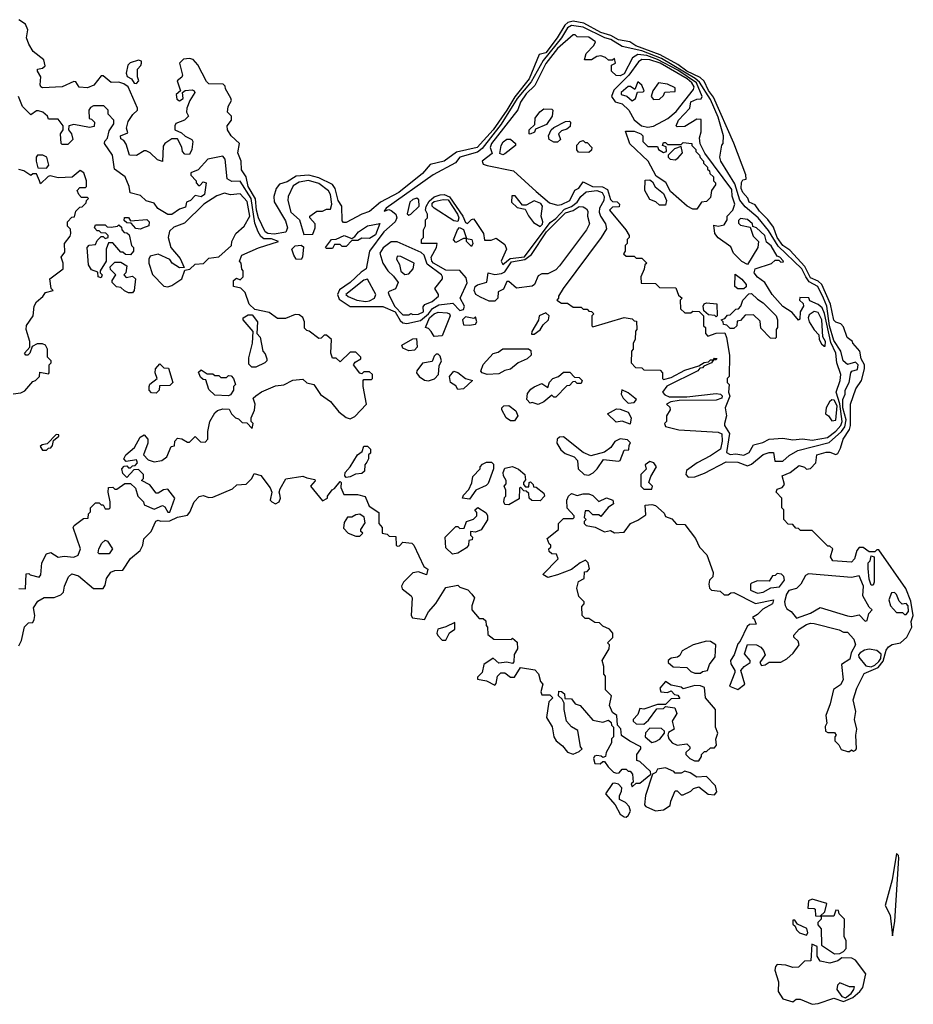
# Model space of a CAD drawing. Extents: x 2889633 to 3052318, y 540750 to 918690.
# Tile 484 of 656: x 2997919 to 3002481, y 775520 to 780548. Entities that reach past the tile are written whole.
import ezdxf

# ---------------------------------------------------------------- set-up
doc = ezdxf.new("R2010")
doc.units = 0

msp = doc.modelspace()

# ---------------------------------------------------------------- linework, layer by layer
at = {"layer": '0CON02XD'}
for points in [[(3001620, 777155), (3001600, 777225), (3001617.5, 777245), (3001647.5, 777265), (3001647.5, 777275), (3001619.3, 777309.3), (3001635, 777357.5), (3001680, 777355), (3001703, 777343), (3001716, 777326), (3001723.8, 777305), (3001697.5, 777265), (3001705, 777250), (3001725, 777253.3), (3001745, 777267.5), (3001805, 777266.7), (3001835, 777283.8), (3001867.1, 777312.9), (3001897.5, 777355), (3001892.5, 777375), (3001870, 777395), (3001870, 777405), (3001897.5, 777435), (3001935, 777460), (3001955, 777466), (3001975, 777463.8), (3002101.7, 777431.7), (3002125, 777420), (3002145, 777420), (3002176.2, 777385), (3002186.2, 777355), (3002163.8, 777315), (3002157.3, 777282.7), (3002113.8, 777255), (3002123, 777177), (3002109.3, 777150.7), (3002073, 777127), (3002056.7, 777055), (3002033.3, 776995), (3002040, 776955), (3002030.7, 776939.3), (3002032.5, 776915), (3002045, 776907.5), (3002078.3, 776908.3), (3002087.5, 776895), (3002080, 776885), (3002080, 776865), (3002100, 776845), (3002111.7, 776821.7), (3002145, 776810), (3002155, 776810), (3002165, 776820), (3002175, 776812.5), (3002185, 776817.5), (3002190, 776825), (3002187.5, 776895), (3002193.1, 776925), (3002180.8, 776975), (3002186.9, 777015), (3002174, 777075), (3002191.9, 777135), (3002230.5, 777209.5), (3002300.9, 777239.1), (3002327.4, 777272.6), (3002342.2, 777327.8), (3002354.3, 777345.7), (3002372.7, 777357.3), (3002416, 777365), (3002447.1, 777395), (3002472.5, 777445), (3002470, 777475), (3002480.6, 777505), (3002467.9, 777577.9), (3002442.3, 777642.3), (3002305, 777840), (3002295, 777840), (3002285, 777830), (3002255, 777830), (3002225, 777852.5), (3002205, 777852.5), (3002192.7, 777837.3), (3002180, 777795), (3002165, 777777.5), (3002070, 777785), (3002057.5, 777805), (3002070, 777845), (3002055, 777860), (3002045, 777860), (3001965, 777940), (3001905, 777940), (3001895, 777950), (3001881.7, 777951.7), (3001865, 777970), (3001841.7, 777971.7), (3001820, 777995), (3001820, 778045), (3001810, 778055), (3001810, 778105), (3001780, 778135), (3001785, 778150), (3001810.7, 778159.3), (3001823.3, 778175), (3001812, 778218), (3001852.5, 778235), (3001898.3, 778271.7), (3001925, 778262.5), (3001935, 778252.5), (3001955, 778256.7), (3001982.5, 778285), (3001987.5, 778325), (3002035, 778340), (3002055, 778340), (3002085, 778327.5), (3002095, 778332.5), (3002109.5, 778360.5), (3002122, 778405), (3002154.2, 778455), (3002160, 778475), (3002160, 778585), (3002187.3, 778662.7), (3002215.6, 778705), (3002230.8, 778765), (3002231.2, 778785), (3002213.8, 778815), (3002207.5, 778855), (3002172.5, 778895), (3002170, 778905), (3002142.5, 778925), (3002125, 778980), (3002110, 778995), (3002085, 779002.5), (3002075, 779012.5), (3002058.6, 779095), (3002012.9, 779195), (3001995, 779211.9), (3001955, 779229.2), (3001927.6, 779287.6), (3001850.9, 779370.9), (3001814.3, 779395), (3001786, 779435), (3001767.5, 779487.5), (3001737.5, 779527.5), (3001695, 779570), (3001673, 779603), (3001643.3, 779615), (3001636.1, 779636.1), (3001611.2, 779665), (3001602, 779685), (3001603.9, 779716.1), (3001610, 779730), (3001626.7, 779733.3), (3001626.2, 779755), (3001563.6, 779916.4), (3001461.3, 780151.3), (3001435, 780186.2), (3001413.1, 780233.1), (3001392.6, 780252.6), (3001325, 780284), (3001278.7, 780318.7), (3001188.7, 780368.7), (3001063.8, 780413.8), (3001034.1, 780434.1), (3000975, 780444.4), (3000937.3, 780467.3), (3000885, 780482.5), (3000799.4, 780529.4), (3000745, 780540.8), (3000717.3, 780532.7), (3000701.2, 780518.8), (3000662.9, 780455), (3000605, 780378), (3000570, 780370), (3000520, 780245), (3000445.9, 780154.1), (3000406.2, 780085), (3000335, 779984.4), (3000253.8, 779895), (3000148.3, 779871.7), (3000085, 779824.3), (3000015, 779807.5), (2999975, 779762), (2999855, 779665.8), (2999760, 779615), (2999705, 779568), (2999665.8, 779554.2), (2999585, 779512), (2999572.3, 779512.3), (2999565, 779520), (2999563.8, 779595), (2999544, 779625), (2999530, 779685), (2999515.8, 779705.8), (2999445, 779740.8), (2999395, 779754.3), (2999330.7, 779749.3), (2999285, 779720), (2999245, 779707.5), (2999227.5, 779685), (2999216.7, 779645), (2999217, 779617), (2999275, 779520), (2999286.7, 779485), (2999277.3, 779462.7), (2999217, 779453), (2999185, 779456.2), (2999171.2, 779465), (2999137.1, 779535), (2999126.9, 779575), (2999122.5, 779632.5), (2999085.7, 779695), (2999074.3, 779744.3), (2999050.7, 779780.7), (2999050, 779825), (2999033, 779867), (2999040, 779915), (2998997.5, 779955), (2998980, 779985), (2998977.5, 780005), (2999000, 780035), (2999000, 780055), (2998980, 780075), (2998982.5, 780105), (2999000, 780135), (2998997, 780147), (2998970, 780195), (2998968.3, 780208.3), (2998958.3, 780218.3), (2998885, 780220), (2998871.7, 780231.7), (2998827.5, 780317.5), (2998803.6, 780343.6), (2998785, 780350), (2998755, 780346.2), (2998733.9, 780326.1), (2998750, 780265), (2998746.4, 780253.6), (2998722.5, 780235), (2998740, 780185), (2998717.5, 780165), (2998721.7, 780141.7), (2998735, 780132.5), (2998752.5, 780145), (2998750, 780175), (2998763.6, 780186.4), (2998799.3, 780189.3), (2998810, 780185), (2998812.5, 780175), (2998786.7, 780135), (2998772.5, 780095), (2998770, 780075), (2998780, 780055), (2998760, 780035), (2998715, 780017.5), (2998710, 780005), (2998710, 779985), (2998745, 779970), (2998763, 779953), (2998797.5, 779935), (2998802.5, 779925), (2998797.5, 779885), (2998785, 779860), (2998761.7, 779861.7), (2998750, 779875), (2998747, 779897), (2998725, 779940), (2998695, 779940), (2998660, 779915), (2998651.7, 779901.7), (2998647, 779823), (2998621.7, 779831.7), (2998585, 779867.5), (2998565, 779877.5), (2998555, 779877.5), (2998515, 779853.3), (2998480, 779855), (2998461.7, 779911.7), (2998450, 779930), (2998435, 779940), (2998433.3, 779955), (2998470, 779970), (2998463.6, 779993.6), (2998472.7, 780027.3), (2998496.1, 780063.9), (2998520, 780085), (2998520, 780095), (2998472.5, 780205), (2998450.7, 780220.7), (2998425, 780228.8), (2998385, 780226.7), (2998345, 780260), (2998335, 780260), (2998296.4, 780213.6), (2998265, 780200), (2998223, 780203), (2998205, 780230), (2998195, 780232.5), (2998136.1, 780203.9), (2998035, 780200), (2998027.5, 780205), (2998023.3, 780215), (2998027.5, 780255), (2998010, 780285), (2998010, 780295), (2998035, 780300), (2998048.3, 780311.7), (2998041.7, 780341.7), (2997987.5, 780385), (2997965, 780422.5), (2997954, 780455), (2997960, 780495), (2997948.8, 780525), (2997915, 780547.5)], [(3001331.7, 778211.7), (3001365, 778213.3), (3001415, 778232), (3001525, 778289.2), (3001585, 778287.5), (3001635, 778270), (3001655, 778277.5), (3001715, 778326.7), (3001745, 778337.5), (3001767, 778337), (3001773, 778293), (3001815, 778293.3), (3001847.7, 778322.3), (3001891.4, 778348.6), (3002051.9, 778388.1), (3002114.6, 778445.4), (3002131.4, 778468.6), (3002137.5, 778505), (3002121.2, 778565), (3002121.3, 778608.7), (3002132, 778635), (3002132, 778655), (3002154, 778695), (3002162.5, 778745), (3002167.5, 778752.5), (3002195, 778761.2), (3002199.2, 778785), (3002185, 778798), (3002145, 778786.7), (3002123.3, 778805), (3002110, 778855), (3002075, 778910), (3002052.3, 778985), (3002038.9, 779085), (3002022.9, 779125), (3001992.9, 779185), (3001949.8, 779209.8), (3001932.2, 779235), (3001911.4, 779275), (3001790.8, 779390.8), (3001740.7, 779470.7), (3001688, 779535), (3001622, 779592), (3001595, 779626.2), (3001569.1, 779709.1), (3001497.5, 779825), (3001492.5, 779845), (3001503, 779907), (3001510, 779915), (3001512.5, 779955), (3001485, 780050), (3001445, 780140), (3001388.9, 780228.9), (3001367.8, 780247.8), (3001195, 780349.6), (3001095, 780388.5), (3000995, 780410.8), (3000936, 780446), (3000905.8, 780454.2), (3000795, 780510), (3000735, 780518.2), (3000715, 780505.6), (3000684.4, 780455), (3000591.3, 780338.7), (3000529.7, 780230.3), (3000458.9, 780145), (3000376.4, 780013.6), (3000279.5, 779890.5), (3000255, 779871.9), (3000165, 779845.8), (3000143.6, 779816.4), (3000030, 779755), (2999790, 779585), (2999780, 779570), (2999802.5, 779577.5), (2999815, 779574), (2999838.8, 779555), (2999844.2, 779535), (2999836.2, 779515), (2999777.5, 779465), (2999704, 779365), (2999686.7, 779275), (2999661.4, 779258.6), (2999606.2, 779205), (2999551.7, 779168.3), (2999541.2, 779145), (2999550.3, 779120.3), (2999605, 779082.5), (2999772.5, 779082.5), (2999835, 779055.6), (2999861.3, 779011.3), (2999875, 779000), (2999895, 778995.6), (2999965, 779010.8), (3000005.6, 779045), (3000026.6, 779073.4), (3000058.8, 779091.2), (3000129.3, 779099.3), (3000165, 779062.5), (3000185, 779067.5), (3000190, 779085), (3000167.5, 779125), (3000203.6, 779203.6), (3000198.8, 779228.8), (3000166.2, 779266.2), (3000095, 779268), (3000030.8, 779305), (3000022.5, 779315), (3000020, 779335), (3000046.2, 779385), (3000050, 779405), (2999970, 779405), (2999970, 779425), (2999980, 779435), (2999980, 779475), (2999990, 779495), (2999990, 779525), (3000000, 779535), (3000000, 779555), (2999990, 779575), (2999994, 779594), (3000009.1, 779620.9), (3000035, 779642.5), (3000065, 779653.8), (3000085, 779654.2), (3000113.1, 779643.1), (3000180.8, 779545), (3000195, 779511.2), (3000205, 779507.5), (3000225, 779527.5), (3000235, 779530), (3000243, 779523), (3000286.7, 779455), (3000291.7, 779421.7), (3000325, 779422.5), (3000351.7, 779431.7), (3000395, 779400), (3000403.8, 779375), (3000377.5, 779315), (3000385, 779297.5), (3000422.2, 779327.8), (3000495, 779336.7), (3000627.3, 779512.7), (3000655, 779531.9), (3000700.3, 779579.7), (3000735, 779592.9), (3000764, 779615), (3000783.8, 779645), (3000811.1, 779668.9), (3000865, 779675.5), (3000892.5, 779665), (3000901.8, 779645), (3000900.9, 779625), (3000879.4, 779585), (3000877.5, 779565), (3000883.8, 779545), (3000910, 779505), (3000915, 779480), (3000887.5, 779435), (3000692.5, 779175), (3000670, 779135), (3000670, 779125), (3000660, 779115), (3000685, 779100), (3000715, 779100), (3000745, 779080), (3000785, 779080), (3000795, 779070), (3000815, 779070), (3000825, 779060), (3000838.3, 779058.3), (3000850, 779045), (3000840, 779035), (3000840, 778985), (3000845, 778980), (3001005, 779027.5), (3001045, 779020), (3001055, 779010), (3001068.3, 779008.3), (3001070, 778965), (3001063, 778957), (3001060, 778915), (3001050, 778895), (3001050, 778865), (3001042.5, 778855), (3001040, 778795), (3001061.7, 778771.7), (3001095, 778770), (3001105, 778760), (3001188.3, 778758.3), (3001200, 778745), (3001200, 778715), (3001205, 778710), (3001245, 778720), (3001315, 778757.5), (3001385, 778780), (3001413, 778797), (3001435, 778800), (3001445, 778810), (3001460, 778810), (3001465, 778820), (3001478.3, 778818.3), (3001475, 778810), (3001460, 778810), (3001450, 778795), (3001411.7, 778778.3), (3001405, 778770), (3001391.7, 778768.3), (3001380, 778755), (3001223, 778677), (3001200, 778645), (3001211.7, 778631.7), (3001235, 778622.5), (3001325, 778622.5), (3001475, 778638), (3001495.8, 778635.8), (3001505, 778627.5), (3001503.3, 778615), (3001475, 778604.2), (3001285, 778602.5), (3001243, 778597), (3001220, 778585), (3001238.3, 778568.3), (3001240, 778555), (3001220, 778525), (3001220, 778495), (3001210, 778485), (3001215, 778470), (3001284.1, 778454.1), (3001485, 778440.8), (3001502.5, 778432.5), (3001505.5, 778395), (3001497.1, 778355), (3001445, 778320.8), (3001377.5, 778285), (3001322.5, 778245), (3001320, 778225), (3001331.7, 778211.7)], [(3001615, 778323.8), (3001643, 778337), (3001665, 778377.5), (3001711.7, 778388.3), (3001745, 778406.2), (3001815, 778411.2), (3001865, 778402.5), (3001915, 778407.5), (3001965, 778401.2), (3002042.5, 778415), (3002085, 778446), (3002110, 778475), (3002117.8, 778495), (3002105.3, 778585.3), (3002086.2, 778645), (3002106.7, 778705), (3002110, 778735), (3002090.8, 778795), (3002085.4, 778845.4), (3002059.5, 778899.5), (3002026.9, 779046.9), (3002015.5, 779075.5), (3001995, 779094), (3001951.7, 779111.7), (3001947, 779127), (3001901.7, 779128.3), (3001900, 779115), (3001918.3, 779098.3), (3001920, 779085), (3001902.5, 779055), (3001901.7, 779018.3), (3001895, 779012.5), (3001861.7, 779051.7), (3001815, 779083.3), (3001760, 779145), (3001722.5, 779205), (3001685, 779232.5), (3001667.5, 779255), (3001673.9, 779276.1), (3001757, 779303), (3001775, 779320), (3001795, 779320), (3001805, 779310), (3001818.3, 779311.7), (3001817, 779317), (3001800, 779335), (3001785, 779340), (3001755, 779392.5), (3001731.7, 779411.7), (3001722.5, 779445), (3001680, 779485), (3001661.7, 779491.7), (3001660, 779505), (3001635, 779527.5), (3001598.3, 779531.7), (3001588.3, 779521.7), (3001588.3, 779508.3), (3001598.3, 779498.3), (3001648.3, 779488.3), (3001663, 779443), (3001690, 779415), (3001687.5, 779385), (3001635, 779297.5), (3001605, 779313.3), (3001563.3, 779355), (3001548.3, 779388.3), (3001485, 779433.3), (3001466.7, 779455), (3001461.7, 779498.3), (3001485, 779492.5), (3001515, 779500), (3001530, 779525), (3001530, 779545), (3001560, 779575), (3001570, 779605), (3001556, 779646), (3001555, 779680), (3001416.4, 779866.4), (3001393, 779913), (3001390, 779945), (3001397.5, 779975), (3001398.3, 780038.3), (3001375, 780040), (3001315, 780002.5), (3001275, 780000), (3001270, 780005), (3001282.5, 780035), (3001340, 780095), (3001345, 780127.5), (3001375, 780142.5), (3001397, 780143), (3001402.5, 780155), (3001373.5, 780225), (3001279.2, 780289.2), (3001175, 780344.7), (3001120, 780365), (3001075, 780370), (3001047.7, 780352.3), (3001005, 780271.2), (3000985, 780260), (3000963, 780263), (3000940, 780285), (3000940, 780315), (3000960, 780325), (3000955, 780350), (3000945, 780340), (3000925, 780340), (3000910, 780355), (3000885, 780362.5), (3000865, 780360), (3000837, 780343), (3000801.7, 780341.7), (3000810, 780375), (3000850, 780415), (3000857.5, 780435), (3000825, 780457.5), (3000765, 780460), (3000755, 780470), (3000745, 780470), (3000665, 780400), (3000605, 780323.8), (3000547.7, 780212.3), (3000505, 780168.8), (3000475, 780126.7), (3000462.5, 780087.5), (3000326.7, 779915), (3000320, 779895), (3000330, 779865), (3000280, 779825), (3000285, 779810), (3000305, 779802.5), (3000440, 779775), (3000555, 779670), (3000623, 779613), (3000665, 779600), (3000685, 779603.3), (3000726.7, 779625), (3000753.3, 779676.7), (3000773, 779687), (3000795, 779720), (3000843.6, 779696.4), (3000894.3, 779694.3), (3000920, 779680), (3000935, 779630), (3000945, 779620), (3000968.3, 779618.3), (3000980, 779605), (3000978.3, 779591.7), (3000945, 779590), (3000930, 779575), (3001012.5, 779475), (3001030, 779445), (3001030, 779435), (3001020, 779425), (3001020, 779405), (3001010, 779395), (3001010, 779365), (3001001.7, 779351.7), (3001015, 779340), (3001055, 779340), (3001065, 779330), (3001095, 779330), (3001120, 779305), (3001110, 779295), (3001107, 779273), (3001090, 779235), (3001091.7, 779201.7), (3001165, 779200), (3001185, 779180), (3001268.3, 779178.3), (3001281.7, 779141.7), (3001300, 779125), (3001290, 779115), (3001291.7, 779071.7), (3001315, 779050), (3001345, 779050), (3001355, 779060), (3001388.3, 779058.3), (3001410, 779035), (3001410, 778985), (3001420, 778975), (3001420, 778945), (3001431.7, 778931.7), (3001475, 778947.5), (3001518.3, 778948.3), (3001527.5, 778925), (3001542.5, 778835), (3001540, 778725), (3001530, 778715), (3001530, 778695), (3001540, 778685), (3001537.5, 778645), (3001543.3, 778625), (3001520, 778565), (3001527.5, 778525), (3001517.5, 778485), (3001517.5, 778475), (3001542.5, 778435), (3001527, 778337), (3001545, 778327.5), (3001575, 778330), (3001615, 778323.8)], [(2998515, 780222.5), (2998527.5, 780235), (2998520, 780255), (2998520, 780295), (2998537, 780313), (2998540, 780325), (2998540, 780335), (2998525, 780340), (2998483, 780327), (2998470, 780315), (2998462.5, 780275), (2998467, 780257), (2998490, 780245), (2998503.3, 780223.3), (2998515, 780222.5)], [(3001125, 779999.2), (3001155, 780003.1), (3001226.9, 780043.1), (3001270.8, 780079.2), (3001358.7, 780191.3), (3001361.4, 780205), (3001350.6, 780225), (3001326.7, 780245), (3001189.2, 780325), (3001135, 780342.5), (3001095.6, 780344.4), (3001077.3, 780332.7), (3001028.5, 780265), (3000952.1, 780187.9), (3000940.5, 780155), (3000958.2, 780128.2), (3000995, 780117.1), (3001028.8, 780085), (3001055, 780036.2), (3001093.8, 780005), (3001125, 779999.2)], [(3001045, 780134), (3001062.5, 780145), (3001072.5, 780177.5), (3001101.7, 780178.3), (3001106.4, 780183.6), (3001095, 780213.3), (3001075, 780230), (3001058.3, 780191.7), (3001037, 780207), (3001025, 780206.7), (3000990, 780175), (3000990, 780165), (3001017.5, 780157.5), (3001045, 780134)], [(3001155, 780140), (3001185, 780142.5), (3001205, 780160), (3001213, 780177), (3001265, 780180), (3001265, 780200), (3001225, 780217.5), (3001180, 780225), (3001151.2, 780185), (3001142.5, 780155), (3001155, 780140)], [(2997915, 777642.5), (2997948.3, 777641.7), (2997951.7, 777718.3), (2997965, 777720), (2997973, 777713), (2998018.3, 777701.7), (2998027.5, 777712.5), (2998032.5, 777775), (2998055, 777820), (2998077, 777827), (2998115, 777802.5), (2998145, 777807.5), (2998195, 777802.5), (2998216.4, 777813.6), (2998230, 777845), (2998192.5, 777955), (2998197.5, 777965), (2998245, 778000), (2998268.3, 778001.7), (2998270, 778025), (2998280, 778035), (2998280, 778055), (2998305, 778080), (2998325, 778080), (2998335, 778070), (2998345, 778070), (2998355, 778050), (2998375, 778050), (2998380, 778055), (2998380, 778085), (2998370, 778135), (2998371.7, 778158.3), (2998395, 778160), (2998405, 778150), (2998415, 778150), (2998455, 778180), (2998485, 778180), (2998510, 778155), (2998522.5, 778115), (2998550, 778085), (2998555, 778070), (2998605, 778047.5), (2998647, 778067), (2998660, 778060), (2998675, 778032.5), (2998685, 778032.5), (2998710, 778105), (2998675, 778150), (2998653, 778147), (2998625, 778130), (2998615, 778130), (2998583, 778173), (2998540, 778195), (2998550, 778205), (2998550, 778225), (2998525, 778250), (2998501.7, 778248.3), (2998465, 778210), (2998445, 778230), (2998440, 778255), (2998451.7, 778268.3), (2998465, 778270), (2998475, 778260), (2998485, 778260), (2998495, 778270), (2998508.3, 778271.7), (2998520, 778285), (2998515, 778300), (2998461.7, 778291.7), (2998450, 778305), (2998460, 778325), (2998505, 778362.5), (2998533.6, 778416.4), (2998555, 778427.5), (2998572.5, 778405), (2998573.3, 778385), (2998550, 778325), (2998575, 778300), (2998605, 778290), (2998645, 778297.5), (2998670, 778315), (2998691.7, 778368.3), (2998708.3, 778371.7), (2998710, 778395), (2998725, 778410), (2998747, 778407), (2998775, 778390), (2998785, 778390), (2998815, 778420), (2998841.7, 778391.7), (2998865, 778390), (2998880, 778405), (2998880, 778445), (2998890, 778495), (2998915, 778540), (2998928.3, 778551.7), (2998955, 778560), (2998988.3, 778558.3), (2999000, 778535), (2999020, 778515), (2999035, 778510), (2999055, 778490), (2999078.3, 778488.3), (2999105, 778460), (2999110, 778485), (2999100, 778495), (2999100, 778515), (2999117, 778553), (2999120, 778585), (2999110, 778615), (2999125, 778627.5), (2999153.3, 778646.7), (2999225, 778677.5), (2999267, 778683), (2999313.6, 778706.4), (2999365, 778712.5), (2999383.9, 778693.9), (2999420, 778685), (2999453.6, 778633.6), (2999505, 778597.5), (2999547.5, 778545), (2999585, 778516.7), (2999605, 778510), (2999629.3, 778520.7), (2999690, 778585), (2999672.5, 778675), (2999672.5, 778705), (2999675, 778710), (2999715, 778710), (2999720, 778715), (2999720, 778735), (2999705, 778750), (2999675, 778750), (2999665, 778740), (2999655, 778742.5), (2999622.5, 778785), (2999630.7, 778799.3), (2999660, 778815), (2999660, 778825), (2999635, 778850), (2999605, 778850), (2999555, 778800), (2999535, 778820), (2999515, 778820), (2999507.5, 778845), (2999510, 778915), (2999485, 778937.5), (2999473, 778937), (2999458.3, 778921.7), (2999445, 778920), (2999397, 778957), (2999385, 778960), (2999373, 778973), (2999372.5, 779005), (2999365, 779027.5), (2999345, 779040), (2999325, 779042.5), (2999275, 779022.5), (2999235, 779022.5), (2999191.7, 779051.7), (2999118.3, 779068.3), (2999090, 779095), (2999070, 779155), (2999047, 779177), (2999010, 779185), (2999010, 779215), (2999025, 779227.5), (2999045, 779220), (2999060, 779235), (2999060, 779265), (2999053, 779273), (2999050, 779305), (2999040, 779315), (2999052.5, 779345), (2999137.7, 779382.3), (2999240, 779415), (2999205, 779428.6), (2999165, 779428), (2999149.7, 779439.7), (2999136, 779465), (2999118.3, 779508.3), (2999100.5, 779635), (2999045, 779723.8), (2999001.7, 779721.7), (2998977.5, 779735), (2998967.5, 779835), (2998955, 779850), (2998880, 779835), (2998829.3, 779780.7), (2998792.5, 779765), (2998793, 779753), (2998820, 779725), (2998820, 779715), (2998831.7, 779701.7), (2998838.3, 779701.7), (2998855, 779720), (2998870, 779715), (2998862.5, 779655), (2998845, 779643.3), (2998815, 779650), (2998790, 779625), (2998770, 779615), (2998765, 779590), (2998735, 779580), (2998695, 779552.5), (2998675, 779552.5), (2998623.3, 779583.3), (2998605, 779610), (2998565, 779622.5), (2998535, 779650), (2998483.3, 779663.3), (2998477.5, 779695), (2998456.7, 779745), (2998402.5, 779785), (2998392.5, 779855), (2998352.5, 779915), (2998353, 779927), (2998367, 779943), (2998375, 779980), (2998400, 780015), (2998400, 780035), (2998370, 780065), (2998370, 780085), (2998348.3, 780108.3), (2998295, 780107.5), (2998280.7, 780099.3), (2998272.5, 780085), (2998273, 780043), (2998285, 780040), (2998300, 780025), (2998298.3, 780001.7), (2998275, 779997.5), (2998195, 780012.5), (2998170, 780005), (2998167.5, 779985), (2998182.5, 779965), (2998190, 779935), (2998165, 779910), (2998135, 779910), (2998130, 779915), (2998127.5, 779965), (2998140, 779985), (2998140, 780005), (2998115, 780040), (2998065, 780040), (2998060, 780055), (2998037.5, 780075), (2998015, 780082.5), (2998005, 780082.5), (2997975, 780062.5), (2997932.5, 780105), (2997913.3, 780155)], [(3000525, 779962.5), (3000520, 779965), (3000520, 779985), (3000548.3, 780011.7), (3000550, 780045), (3000573.6, 780076.4), (3000595, 780092.5), (3000635, 780090), (3000640, 780085), (3000637.5, 780055), (3000608, 780012), (3000551.7, 779988.3), (3000546.4, 779973.6), (3000525, 779962.5)], [(3000665, 779922.5), (3000645, 779922.5), (3000622.5, 779935), (3000617.5, 779955), (3000632.5, 779985), (3000645, 779997.5), (3000705, 780027.5), (3000725, 780030), (3000730, 780025), (3000728.3, 780001.7), (3000711.7, 779988.3), (3000685, 779980), (3000670, 779965), (3000680, 779935), (3000665, 779922.5)], [(3001375, 779580), (3001355, 779580), (3001326.7, 779595), (3001240.7, 779670.7), (3001216.7, 779716.7), (3001168.3, 779748.3), (3001127.5, 779825), (3001033.9, 779913.9), (3001011.7, 779978.3), (3001055, 779977.5), (3001090, 779965), (3001100, 779955), (3001100, 779925), (3001125, 779900), (3001175, 779900), (3001180, 779885), (3001205, 779870), (3001220, 779875), (3001218.3, 779898.3), (3001200, 779905), (3001205, 779920), (3001215, 779920), (3001225, 779910), (3001295, 779910), (3001305, 779920), (3001350, 779915), (3001350, 779905), (3001370, 779885), (3001370, 779875), (3001390, 779855), (3001393, 779843), (3001410, 779825), (3001410, 779815), (3001430, 779795), (3001430, 779785), (3001440, 779775), (3001441.7, 779761.7), (3001460, 779745), (3001460, 779725), (3001470, 779715), (3001470, 779705), (3001450, 779675), (3001445, 779640), (3001425, 779620), (3001400, 779615), (3001375, 779580)], [(3000385, 779857.5), (3000370, 779865), (3000377.5, 779905), (3000387, 779923), (3000405, 779937.5), (3000425, 779937.5), (3000450, 779915), (3000450, 779905), (3000395, 779862.5), (3000385, 779857.5)], [(3000825, 779870), (3000771.7, 779871.7), (3000762.5, 779882.5), (3000762.5, 779907.5), (3000780, 779925), (3000795, 779930), (3000805, 779920), (3000815, 779920), (3000840, 779895), (3000838.3, 779881.7), (3000825, 779870)], [(3001265, 779832.5), (3001279.3, 779840.7), (3001301.7, 779868.3), (3001295, 779900), (3001261.7, 779888.3), (3001230, 779855), (3001230, 779845), (3001240, 779835), (3001265, 779832.5)], [(2998055, 779790), (2998067.5, 779805), (2998057.5, 779845), (2998036.4, 779856.4), (2998010, 779855), (2998002.5, 779845), (2998002.5, 779825), (2998011.7, 779791.7), (2998055, 779790)], [(2997885, 778636.7), (2997925, 778642.5), (2997945, 778652.5), (2997985, 778700), (2998000, 778705), (2998020, 778725), (2998021.7, 778748.3), (2998065, 778740), (2998070, 778745), (2998070, 778785), (2998080, 778795), (2998080, 778805), (2998060, 778825), (2998060, 778865), (2998050, 778885), (2998035, 778892.5), (2998008.3, 778891.7), (2997981.7, 778878.3), (2997970, 778845), (2997960, 778835), (2997950, 778835), (2997942.5, 778845), (2997970, 778875), (2997970, 778905), (2997952.5, 778965), (2997953.6, 778986.4), (2997986.7, 779035), (2997992.5, 779085), (2998005, 779107.5), (2998036.4, 779133.6), (2998050, 779155), (2998090, 779165), (2998080, 779175), (2998072.5, 779225), (2998140, 779275), (2998140, 779305), (2998130, 779335), (2998149.3, 779360.7), (2998147.5, 779405), (2998177, 779443), (2998180, 779455), (2998177.5, 779477.5), (2998163, 779493), (2998162.5, 779515), (2998185, 779540), (2998198.3, 779541.7), (2998205, 779570), (2998225, 779590), (2998238.3, 779591.7), (2998258.3, 779611.7), (2998260, 779625), (2998270, 779635), (2998265, 779640), (2998235, 779640), (2998220, 779655), (2998212.5, 779675), (2998225, 779690), (2998255, 779690), (2998260, 779695), (2998260, 779725), (2998246.7, 779765), (2998227, 779777), (2998187, 779743), (2998115, 779740), (2998075, 779750), (2998063.6, 779746.4), (2998025, 779710), (2998020, 779725), (2998005, 779760), (2997985, 779760), (2997975, 779752.5), (2997940, 779775), (2997915, 779782.5)], [(2999370, 779450), (2999415, 779452.5), (2999427.5, 779485), (2999427.5, 779505), (2999400, 779535), (2999400, 779545), (2999435, 779570), (2999465, 779570), (2999485, 779580), (2999505, 779580), (2999512.5, 779605), (2999506, 779655), (2999495, 779673.3), (2999445, 779710.8), (2999393, 779727), (2999345, 779718.6), (2999315, 779700), (2999290, 779645), (2999287.5, 779625), (2999303.3, 779565), (2999347.5, 779525), (2999370, 779450)], [(3001215, 779600), (3001185, 779600), (3001167, 779617), (3001135, 779630), (3001110, 779675), (3001111.7, 779728.3), (3001135, 779730), (3001149.3, 779719.3), (3001163.6, 779693.6), (3001205, 779660), (3001220, 779625), (3001215, 779600)], [(2998675, 779183.3), (2998695, 779190), (2998745.9, 779224.1), (2998761.7, 779268.3), (2998787, 779273), (2998815, 779300), (2998856.7, 779303.3), (2998885, 779330), (2998935, 779336.7), (2999000, 779395), (2999002.5, 779415), (2999022.5, 779455), (2999065, 779492.5), (2999094.2, 779545), (2999079.5, 779619.5), (2999045, 779657.5), (2998995, 779652.5), (2998965, 779662.5), (2998925, 779647.5), (2998858, 779605), (2998760.7, 779509.3), (2998705, 779488.8), (2998682.7, 779467.3), (2998676.2, 779435), (2998690, 779385), (2998738.3, 779328.3), (2998758.3, 779281.7), (2998735, 779280), (2998697.5, 779305), (2998685, 779322.5), (2998625, 779350), (2998585, 779340), (2998577.5, 779325), (2998577.5, 779305), (2998596.4, 779246.4), (2998655, 779187.5), (2998675, 779183.3)], [(2999905, 779550), (2999915, 779554), (2999958.8, 779595), (2999957, 779627), (2999946.7, 779636.7), (2999925, 779630), (2999910, 779615), (2999897, 779557), (2999905, 779550)], [(3000155, 779517.5), (3000135, 779520), (3000035, 779585.8), (3000024.2, 779595), (3000025, 779610), (3000035, 779618.5), (3000080.8, 779629.2), (3000106.9, 779626.9), (3000154.5, 779555), (3000160.6, 779535), (3000155, 779517.5)], [(3000575, 779491.2), (3000587, 779503), (3000589.2, 779515), (3000581.4, 779545), (3000587.5, 779595), (3000579.3, 779609.3), (3000545, 779622.5), (3000505, 779600), (3000485, 779600), (3000448.3, 779648.3), (3000431.7, 779648.3), (3000430, 779615), (3000458.3, 779588.3), (3000500, 779580), (3000515.8, 779545.8), (3000541.4, 779511.4), (3000575, 779491.2)], [(3000345, 779110), (3000315, 779110), (3000270.5, 779130.5), (3000246.7, 779145), (3000238, 779165), (3000243.3, 779185), (3000255, 779194), (3000303, 779207), (3000310, 779255), (3000345, 779245.8), (3000379.2, 779250.8), (3000395, 779260), (3000429.5, 779310.5), (3000497.8, 779322.2), (3000531.4, 779348.6), (3000607.5, 779465), (3000705, 779561.1), (3000745, 779573.1), (3000775, 779592.9), (3000795, 779592), (3000811.7, 779581.7), (3000819.3, 779569.3), (3000817.5, 779545), (3000827.5, 779505), (3000812.5, 779475), (3000675, 779290), (3000655, 779270), (3000615, 779250), (3000585, 779250), (3000565, 779240), (3000547.5, 779195), (3000535, 779187.5), (3000455, 779177.5), (3000415, 779210), (3000405, 779210), (3000389.3, 779170.7), (3000361.7, 779158.3), (3000360, 779125), (3000345, 779110)], [(2998535, 779477.5), (2998511.7, 779481.7), (2998488.3, 779508.3), (2998465, 779510), (2998451.7, 779521.7), (2998453, 779537), (2998475, 779537.5), (2998485, 779520), (2998567, 779527), (2998580, 779515), (2998577.5, 779495), (2998545, 779482.5), (2998535, 779477.5)], [(2998335, 779230), (2998320, 779235), (2998318.3, 779258.3), (2998285, 779270), (2998270, 779295), (2998262.5, 779385), (2998273, 779397), (2998305, 779400), (2998315, 779420), (2998335, 779440), (2998345, 779440), (2998355, 779430), (2998370, 779435), (2998370, 779445), (2998358.3, 779458.3), (2998335, 779460), (2998325, 779470), (2998315, 779470), (2998300, 779485), (2998305, 779500), (2998355, 779500), (2998365, 779490), (2998385, 779487.5), (2998417.5, 779492.5), (2998425, 779500), (2998438.3, 779488.3), (2998440, 779475), (2998451.7, 779461.7), (2998465, 779460), (2998478.3, 779448.3), (2998490, 779395), (2998500, 779385), (2998500, 779365), (2998485, 779347.5), (2998458.3, 779348.3), (2998445, 779360), (2998435, 779360), (2998395, 779407.5), (2998371.7, 779408.3), (2998360, 779375), (2998360, 779315), (2998330, 779265), (2998330, 779255), (2998340, 779245), (2998335, 779230)], [(2999515, 779380), (2999485, 779380), (2999480, 779385), (2999510, 779425), (2999535, 779427.5), (2999575, 779445.8), (2999615, 779430), (2999630, 779440), (2999647.5, 779465), (2999693.8, 779495), (2999756.7, 779506.7), (2999735, 779448.8), (2999705, 779430), (2999665, 779432.5), (2999645, 779420), (2999615, 779420), (2999585, 779390), (2999565, 779390), (2999555, 779400), (2999525, 779400), (2999515, 779380)], [(3000225, 779390), (3000200, 779415), (3000200, 779430), (3000185, 779430), (3000145, 779410), (3000133, 779423), (3000153.3, 779475), (3000163.3, 779486.7), (3000185, 779476.2), (3000200, 779430), (3000226.7, 779425), (3000232.5, 779405), (3000225, 779390)], [(2999355, 779322.5), (2999330, 779325), (2999317.5, 779345), (2999307.5, 779375), (2999325, 779393.3), (2999355, 779396.7), (2999367, 779387), (2999362.5, 779335), (2999355, 779322.5)], [(2999905, 779040), (2999915, 779047.5), (2999925, 779042.5), (2999955, 779043.8), (2999980, 779055), (2999978.3, 779081.7), (2999987.5, 779092.5), (3000025, 779108.8), (3000057.5, 779135), (3000057.5, 779145), (3000037.5, 779175), (3000076.7, 779225), (3000077.5, 779235), (3000072.5, 779245), (2999999.2, 779299.2), (2999983.8, 779345), (2999968.7, 779358.7), (2999845, 779412.5), (2999815, 779412.5), (2999775, 779382.5), (2999757.5, 779355), (2999772.5, 779305), (2999797.5, 779265), (2999827.7, 779237.7), (2999850, 779205), (2999836.4, 779173.6), (2999805, 779160), (2999800, 779155), (2999802.5, 779145), (2999832, 779085), (2999875, 779041.2), (2999905, 779040)], [(2999885, 779246.7), (2999905, 779250), (2999928, 779275), (2999932.5, 779305), (2999865, 779337.5), (2999845, 779340), (2999842.5, 779325), (2999857, 779297), (2999864.2, 779264.2), (2999885, 779246.7)], [(2998495, 779152.5), (2998475, 779152.5), (2998453, 779163), (2998435, 779180), (2998413, 779183), (2998390, 779205), (2998390, 779215), (2998410, 779245), (2998381.7, 779271.7), (2998380, 779285), (2998405, 779310), (2998435, 779310), (2998465, 779290), (2998460, 779255), (2998450, 779245), (2998461.7, 779231.7), (2998495, 779237.5), (2998510, 779225), (2998502.5, 779165), (2998495, 779152.5)], [(2999685, 779108), (2999705, 779112.5), (2999730, 779125), (2999736.7, 779145), (2999695, 779222.5), (2999675, 779217.5), (2999583.3, 779145), (2999595, 779133.3), (2999640, 779115), (2999685, 779108)], [(3001615, 779172.5), (3001585, 779172.5), (3001570, 779185), (3001571.7, 779248.3), (3001605, 779222.5), (3001626.7, 779195), (3001627, 779183), (3001615, 779172.5)], [(3001775, 778920), (3001751.7, 778921.7), (3001701.7, 778971.7), (3001698.3, 779008.3), (3001665, 779040), (3001621.7, 779038.3), (3001598.3, 779011.7), (3001581.7, 779008.3), (3001580, 778985), (3001565, 778970), (3001545, 778970), (3001528.3, 778988.3), (3001511.7, 778991.7), (3001510, 779005), (3001500, 779015), (3001518.3, 779021.7), (3001531.7, 779038.3), (3001545, 779040), (3001575, 779070), (3001588.3, 779071.7), (3001600, 779085), (3001610, 779115), (3001641.7, 779148.3), (3001655, 779150), (3001685, 779120), (3001715, 779102.5), (3001780, 779035), (3001786.7, 779015), (3001787.5, 778975), (3001780, 778965), (3001780, 778925), (3001775, 778920)], [(3001475, 779030), (3001467.5, 779037.5), (3001435, 779040), (3001411.7, 779061.7), (3001407.5, 779085), (3001413.6, 779096.4), (3001425, 779102.5), (3001477.5, 779097.5), (3001480, 779035), (3001475, 779030)], [(2999125, 778772.5), (2999103, 778773), (2999088.3, 778788.3), (2999088.3, 778821.7), (2999107.5, 778895), (2999110, 778955), (2999060, 779015), (2999060, 779025), (2999085, 779040), (2999105, 779040), (2999132.5, 779005), (2999130, 778945), (2999146.4, 778926.4), (2999160, 778855), (2999171.7, 778841.7), (2999180, 778815), (2999180, 778805), (2999170, 778795), (2999125, 778772.5)], [(3000035, 778930), (3000020, 778955), (3000005, 778970), (2999990, 778975), (3000010, 779025), (3000035, 779045.8), (3000055, 779053.8), (3000100.5, 779050.5), (3000112.5, 779045), (3000116.2, 779035), (3000075, 778932.5), (3000035, 778930)], [(3000215, 778987.5), (3000245, 778993.3), (3000252.5, 779005), (3000245, 779030), (3000237.5, 779022.5), (3000195, 779030), (3000180, 779015), (3000185, 778990), (3000215, 778987.5)], [(3000531.7, 778941.7), (3000545, 778942.5), (3000576.4, 778963.6), (3000590.7, 778989.3), (3000617.5, 779015), (3000622.5, 779035), (3000605, 779050), (3000570, 779035), (3000567, 779013), (3000532.5, 778955), (3000531.7, 778941.7)], [(3002030, 778880), (3002032.5, 778905), (3002018.3, 778928.3), (3002013.8, 779015), (3001995, 779052.5), (3001975, 779056.7), (3001949.3, 779040.7), (3001944, 779026), (3001948.8, 779005), (3001973.9, 778963.9), (3001998.3, 778938.3), (3002000, 778915), (3002011.7, 778891.7), (3002025, 778880), (3002030, 778880)], [(2999905, 778857.5), (2999875, 778870), (2999870, 778885), (2999925, 778917.5), (2999945, 778920), (2999947.5, 778875), (2999935, 778860), (2999905, 778857.5)], [(3000305, 778736.2), (3000280, 778745), (3000273.3, 778753.3), (3000285, 778786.7), (3000335, 778842.5), (3000360.7, 778849.3), (3000385, 778867.5), (3000516.2, 778866.2), (3000528.3, 778858.3), (3000530, 778835), (3000510, 778815), (3000463.9, 778796.1), (3000425, 778762.5), (3000395, 778756.2), (3000365, 778740), (3000305, 778736.2)], [(3000005, 778704), (3000035.7, 778714.3), (3000056.2, 778735), (3000060.7, 778779.3), (3000072.5, 778805), (3000065, 778830), (3000055, 778840), (3000045, 778840), (3000035, 778830), (3000025, 778802.5), (2999975, 778793.3), (2999946.7, 778755), (2999943.6, 778743.6), (2999957.5, 778725), (2999986.1, 778706.1), (3000005, 778704)], [(2998615, 778640), (2998591.7, 778641.7), (2998580, 778655), (2998580, 778675), (2998583.6, 778686.4), (2998620, 778715), (2998610, 778745), (2998612.5, 778765), (2998635, 778790), (2998655, 778770), (2998678.3, 778768.3), (2998700, 778695), (2998685, 778680), (2998631.7, 778678.3), (2998630, 778655), (2998615, 778640)], [(2998985, 778627.5), (2998915, 778630), (2998885, 778660), (2998868.3, 778708.3), (2998855, 778710), (2998841.7, 778721.7), (2998831.7, 778748.3), (2998845, 778760), (2998875, 778740), (2998905, 778740), (2998915, 778730), (2998935, 778730), (2998945, 778720), (2998975, 778720), (2998985, 778730), (2998998.3, 778728.3), (2999010, 778715), (2999020, 778685), (2999010, 778675), (2999010, 778655), (2998995, 778632.5), (2998985, 778627.5)], [(3000155, 778660), (3000145, 778677.5), (3000117.5, 778695), (3000113.3, 778725), (3000135, 778752.5), (3000155, 778746.7), (3000195, 778716.2), (3000230, 778705), (3000185, 778662.5), (3000155, 778660)], [(3000565, 778583.3), (3000535, 778592.5), (3000525, 778590), (3000508.3, 778608.3), (3000511.7, 778638.3), (3000528.3, 778661.7), (3000545, 778672.5), (3000585, 778690), (3000615, 778670), (3000623, 778697), (3000640, 778715), (3000670, 778725), (3000695, 778747.5), (3000727, 778747), (3000751.7, 778721.7), (3000775, 778720), (3000790, 778705), (3000785, 778690), (3000765, 778690), (3000755, 778700), (3000741.7, 778698.3), (3000725, 778680), (3000711.7, 778678.3), (3000655, 778620), (3000645, 778620), (3000635, 778630), (3000594.1, 778595.9), (3000565, 778583.3)], [(3001025, 778590), (3001055, 778592.5), (3001067.5, 778607.5), (3001025, 778642.5), (3000992.5, 778657.5), (3000990, 778635), (3001000, 778615), (3001025, 778590)], [(3000425, 778499.2), (3000402, 778515), (3000380, 778555), (3000380, 778565), (3000390, 778575), (3000415, 778576.7), (3000450.7, 778550.7), (3000462.5, 778525), (3000445, 778500), (3000425, 778499.2)], [(3001035, 778482.5), (3000995, 778497.5), (3000963, 778493), (3000920, 778535), (3000965, 778560), (3000985, 778558.8), (3001025, 778543.3), (3001040, 778515), (3001035, 778482.5)], [(3002065, 778500), (3002085, 778502.5), (3002091.1, 778575), (3002075.8, 778605), (3002065, 778606.2), (3002053.2, 778596.8), (3002036.2, 778565), (3002032.5, 778535), (3002047.5, 778525), (3002065, 778500)], [(2998055, 778350), (2998065, 778360), (2998078.3, 778361.7), (2998087, 778373), (2998091.7, 778398.3), (2998118.3, 778421.7), (2998118.3, 778428.3), (2998105, 778430), (2998058.3, 778381.7), (2998033, 778377), (2998022.5, 778367.5), (2998035, 778350), (2998055, 778350)], [(3000825, 778222.5), (3000846.4, 778233.6), (3000867.5, 778255), (3000898.3, 778301.7), (3000975, 778293.8), (3000985, 778297.5), (3001005, 778350), (3001028.3, 778351.7), (3001030, 778375), (3001037.5, 778387.5), (3001021.7, 778401.7), (3000985, 778406.7), (3000957, 778393), (3000936.4, 778363.6), (3000905, 778340), (3000835, 778320), (3000795, 778337.5), (3000695, 778417.5), (3000673.9, 778416.1), (3000662.5, 778405), (3000660, 778385), (3000680.7, 778350.7), (3000703, 778333), (3000750, 778315), (3000767, 778297), (3000770, 778255), (3000800, 778225), (3000825, 778222.5)], [(2999585, 778210), (2999578.3, 778218.3), (2999580, 778235), (2999606.2, 778263.8), (2999643.3, 778325), (2999666.7, 778343.3), (2999675, 778370), (2999695, 778370), (2999710, 778355), (2999710, 778335), (2999700, 778325), (2999700, 778305), (2999691.7, 778288.3), (2999680, 778275), (2999678.3, 778241.7), (2999665, 778230), (2999633, 778227), (2999605, 778212.5), (2999585, 778210)], [(3000215, 778100), (3000180, 778105), (3000185, 778120), (3000211.7, 778148.3), (3000227, 778183), (3000232.5, 778215), (3000270, 778255), (3000270, 778265), (3000281.7, 778278.3), (3000302.5, 778287.5), (3000327.5, 778287.5), (3000337.5, 778277.5), (3000337.5, 778255), (3000310.7, 778179.3), (3000300.7, 778169.3), (3000247.5, 778145), (3000215, 778100)], [(3000415, 778070), (3000395, 778072.5), (3000390, 778085), (3000393, 778107), (3000400, 778115), (3000400, 778145), (3000392.5, 778165), (3000401.7, 778178.3), (3000402.5, 778195), (3000388.3, 778218.3), (3000387.5, 778235), (3000395, 778257.5), (3000435, 778266.7), (3000465, 778252.5), (3000497.5, 778225), (3000501.7, 778198.3), (3000490, 778185), (3000490, 778175), (3000501.7, 778161.7), (3000518.3, 778161.7), (3000520, 778185), (3000527, 778187), (3000540, 778175), (3000541.7, 778161.7), (3000555, 778160), (3000595, 778130), (3000597.5, 778115), (3000575, 778090), (3000532.5, 778092.5), (3000520, 778105), (3000518.3, 778128.3), (3000505, 778140), (3000491.7, 778141.7), (3000475, 778160), (3000470, 778155), (3000468.3, 778101.7), (3000415, 778070)], [(3001145, 778150), (3001150, 778165), (3001130, 778185), (3001140, 778215), (3001170, 778265), (3001155.6, 778285.6), (3001135, 778291.2), (3001112.5, 778275), (3001117, 778253), (3001090, 778225), (3001090, 778165), (3001105, 778150), (3001145, 778150)], [(2997915, 777350), (2997928.3, 777378.3), (2997943, 777447), (2997963, 777467), (2997985, 777470), (2997992.5, 777485), (2997996.7, 777505), (2997990, 777545), (2998010.7, 777579.3), (2998043, 777597), (2998095, 777597.5), (2998129.3, 777610.7), (2998142.5, 777625), (2998147.5, 777655), (2998167.5, 777702.5), (2998185, 777717.5), (2998218.3, 777708.3), (2998295, 777642.5), (2998345, 777643.3), (2998355, 777660), (2998362, 777695), (2998383.4, 777726.6), (2998404.4, 777735.6), (2998445, 777736.7), (2998483.6, 777796.4), (2998533, 777837), (2998546.7, 777865), (2998553, 777897), (2998590, 777935), (2998613.6, 777986.4), (2998625, 777992.5), (2998637, 777987), (2998685, 777988), (2998725, 778006.7), (2998775, 778017.5), (2998787.7, 778032.3), (2998808.8, 778085), (2998835, 778113.3), (2998855, 778117.5), (2998885, 778107.5), (2998905, 778110), (2999005, 778152.5), (2999027.5, 778172.5), (2999075, 778176.2), (2999103.3, 778205), (2999115, 778230), (2999149.3, 778219.3), (2999197.3, 778157.3), (2999206.7, 778135), (2999196.7, 778095), (2999206.7, 778085), (2999225, 778076.2), (2999243.3, 778085), (2999250, 778105), (2999247, 778123), (2999242.5, 778135), (2999248.3, 778151.7), (2999277, 778203), (2999365, 778217.5), (2999385, 778207.5), (2999425, 778200), (2999427, 778193), (2999402.5, 778165), (2999465, 778090), (2999490, 778105), (2999490, 778115), (2999513.6, 778146.4), (2999526.4, 778153.6), (2999555, 778190), (2999560, 778185), (2999558.3, 778158.3), (2999573.8, 778123.8), (2999643, 778123), (2999683, 778113), (2999703.6, 778063.6), (2999751.7, 778031.7), (2999752.5, 777975), (2999770, 777955), (2999770, 777925), (2999795, 777920), (2999805, 777910), (2999838.3, 777908.3), (2999840, 777865), (2999845, 777860), (2999858.3, 777861.7), (2999875, 777880), (2999920, 777875), (2999930, 777865), (2999982.5, 777755), (3000001.7, 777741.7), (2999995, 777712.5), (2999955, 777727.5), (2999925, 777723.3), (2999877.5, 777675), (2999867.5, 777655), (2999870.7, 777640.7), (2999916.4, 777606.4), (2999922.5, 777595), (2999917.5, 777505), (2999923.6, 777493.6), (2999986, 777484), (3000005, 777523.3), (3000043.6, 777566.4), (3000095, 777647.5), (3000155, 777660), (3000165, 777650), (3000207, 777637), (3000227.5, 777615), (3000240, 777595), (3000227.5, 777555), (3000227.5, 777535), (3000265, 777490), (3000285, 777490), (3000298.3, 777478.3), (3000300, 777455), (3000307.5, 777445), (3000308.3, 777408.3), (3000340, 777385), (3000427.5, 777382.5), (3000435, 777390), (3000458.3, 777368.3), (3000460, 777335), (3000443.6, 777306.4), (3000441.7, 777268.3), (3000435, 777260), (3000405, 777266.7), (3000365, 777262.5), (3000335, 777287.5), (3000287.5, 777255), (3000280, 777215), (3000255, 777190), (3000255, 777180), (3000301.7, 777171.7), (3000345, 777150), (3000351.7, 777158.3), (3000357.5, 777195), (3000375, 777212.5), (3000395, 777212.5), (3000425, 777190), (3000445, 777190), (3000475, 777240), (3000548.3, 777228.3), (3000567, 777207), (3000578.3, 777168.3), (3000590, 777155), (3000580, 777115), (3000585, 777100), (3000625, 777100), (3000640, 777085), (3000620, 777065), (3000607.5, 776985), (3000637, 776937), (3000646.2, 776885), (3000656.7, 776865), (3000690, 776840), (3000715, 776807.5), (3000745, 776797.5), (3000775, 776810), (3000790, 776825), (3000782.5, 776835), (3000768.3, 776918.3), (3000735, 776937.5), (3000710, 776965), (3000697.5, 777025), (3000697.5, 777057.5), (3000688.3, 777078.3), (3000670, 777095), (3000671.7, 777118.3), (3000685, 777117.5), (3000700, 777105), (3000701.7, 777081.7), (3000735, 777080), (3000753.6, 777053.6), (3000780, 777045), (3000845, 776970), (3000895, 776960), (3000925, 776970), (3000938.3, 776958.3), (3000940, 776945), (3000950, 776935), (3000950, 776885), (3000940, 776875), (3000940, 776855), (3000912.5, 776805), (3000910, 776785), (3000895, 776780), (3000887, 776787), (3000865, 776790), (3000853.6, 776786.4), (3000847.5, 776775), (3000855, 776750), (3000881.7, 776748.3), (3000895, 776760), (3000905, 776760), (3000923.3, 776733.3), (3000950, 776705), (3000965, 776700), (3000978.3, 776701.7), (3000995, 776720), (3001015, 776720), (3001025, 776710), (3001035, 776710), (3001047.5, 776695), (3001050, 776655), (3001040, 776645), (3001045, 776630), (3001065, 776650), (3001085, 776650), (3001140, 776695), (3001138.3, 776708.3), (3001085, 776760), (3001070, 776765), (3001070, 776795), (3001090, 776825), (3001090, 776835), (3001033, 776863), (3000991.7, 776891.7), (3000987, 776927), (3000970, 776945), (3000967.5, 776995), (3000945, 777010), (3000930, 777045), (3000940, 777095), (3000910, 777125), (3000910, 777195), (3000900, 777205), (3000900, 777245), (3000892.5, 777275), (3000927.5, 777335), (3000930, 777355), (3000920, 777365), (3000947, 777393), (3000947.5, 777415), (3000930, 777435), (3000895, 777450), (3000878.3, 777468.3), (3000855, 777470), (3000825, 777490), (3000805, 777490), (3000790, 777505), (3000788.3, 777551.7), (3000800, 777565), (3000800, 777575), (3000773, 777603), (3000762.5, 777645), (3000771.7, 777678.3), (3000800, 777695), (3000801.7, 777728.3), (3000815, 777730), (3000827, 777743), (3000820, 777775), (3000807.5, 777787.5), (3000780, 777775), (3000735, 777740), (3000665, 777713.3), (3000615, 777700), (3000590, 777715), (3000667.5, 777795), (3000658.3, 777818.3), (3000635, 777820), (3000621.7, 777831.7), (3000620, 777845), (3000630, 777855), (3000630, 777865), (3000621.7, 777871.7), (3000611.7, 777898.3), (3000670, 777945), (3000670, 777975), (3000695, 778000), (3000745, 778000), (3000750, 778005), (3000750, 778015), (3000713, 778053), (3000712.5, 778095), (3000720, 778115), (3000735, 778127.5), (3000765, 778117.5), (3000795, 778126.7), (3000825, 778126.7), (3000845, 778117.5), (3000875, 778087.5), (3000915, 778106.7), (3000947.5, 778095), (3000950, 778075), (3000923.3, 778056.7), (3000885, 778010), (3000875, 778020), (3000845, 778020), (3000825, 778040), (3000805, 778040), (3000800, 778005), (3000810, 777995), (3000800, 777985), (3000800, 777975), (3000810, 777965), (3000857, 777957), (3000905, 777933.3), (3000935, 777940), (3000955, 777927.5), (3001005, 777930), (3001037.5, 777975), (3001075, 777991.2), (3001115, 778020), (3001111.7, 778068.3), (3001145, 778072.5), (3001165, 778067.5), (3001208.3, 778028.3), (3001215, 778010), (3001248.3, 777998.3), (3001271.7, 777971.7), (3001315, 777970), (3001368.8, 777898.8), (3001388.8, 777855), (3001426.2, 777815), (3001458.8, 777725), (3001457, 777703), (3001440, 777685), (3001437.5, 777665), (3001440, 777645), (3001450, 777635), (3001495, 777630), (3001515, 777610), (3001535, 777610), (3001548.3, 777621.7), (3001565, 777622.5), (3001675, 777566.7), (3001767.5, 777585), (3001762.5, 777565), (3001711.7, 777538.3), (3001685, 777510), (3001660, 777495), (3001668.3, 777488.3), (3001678.3, 777461.7), (3001645, 777460), (3001631.7, 777448.3), (3001597.5, 777375), (3001585, 777360), (3001566.7, 777305), (3001547.5, 777275), (3001548.3, 777258.3), (3001570, 777225), (3001570, 777215), (3001542.5, 777145), (3001585, 777127.5), (3001620, 777155)], [(3000128.3, 777818.3), (3000095, 777850), (3000090, 777905), (3000145, 777960), (3000155, 777960), (3000165, 777950), (3000188.3, 777951.7), (3000200, 777985), (3000235, 777997.5), (3000252.5, 778015), (3000251.7, 778031.7), (3000242.5, 778045), (3000257, 778057), (3000299.3, 778029.3), (3000307.5, 778015), (3000307, 777993), (3000275, 777942.5), (3000245, 777930), (3000220, 777935), (3000220, 777915), (3000230, 777905), (3000228.3, 777891.7), (3000211.7, 777888.3), (3000210, 777865), (3000199.3, 777850.7), (3000155, 777823.3), (3000128.3, 777818.3)], [(2999655, 777910), (2999670, 777925), (2999660, 777935), (2999660, 777945), (2999681.7, 777978.3), (2999677, 778007), (2999655, 778022.5), (2999635, 778020), (2999615, 778007.5), (2999593, 778007), (2999575, 777980), (2999571.7, 777951.7), (2999596.4, 777926.4), (2999635, 777910), (2999655, 777910)], [(2998375, 777820), (2998325, 777820), (2998320, 777825), (2998322.5, 777845), (2998337.5, 777875), (2998355, 777890), (2998367.5, 777885), (2998392.5, 777845), (2998375, 777820)], [(3002275, 777660), (3002265, 777660), (3002255, 777690), (3002250, 777745), (3002250, 777775), (3002260, 777785), (3002265, 777810), (3002280, 777805), (3002280, 777675), (3002275, 777660)], [(3001685, 777620), (3001715, 777623.8), (3001753, 777647), (3001798.3, 777651.7), (3001822.5, 777685), (3001820, 777705), (3001807, 777717), (3001785, 777720), (3001775, 777710), (3001761.7, 777708.3), (3001745, 777680), (3001685, 777682.5), (3001655, 777670), (3001650, 777665), (3001650, 777635), (3001685, 777620)], [(3002235, 777476.7), (3002245, 777480), (3002254.1, 777515.9), (3002270, 777535), (3002255, 777547.5), (3002223.3, 777605), (3002226.9, 777655), (3002205, 777707.5), (3002165, 777700), (3001945, 777717.5), (3001930.7, 777709.3), (3001906.2, 777665), (3001885, 777642.5), (3001845, 777632.5), (3001832.5, 777615), (3001823.8, 777575), (3001826.4, 777556.4), (3001835, 777540), (3001856.4, 777526.4), (3001885, 777492.5), (3001955, 777516.7), (3002005, 777546.7), (3002145, 777503.3), (3002165, 777500), (3002205, 777508), (3002235, 777476.7)], [(3002445, 777510), (3002455.8, 777525), (3002453.8, 777555), (3002445, 777566), (3002423.8, 777563.8), (3002409.3, 777579.3), (3002395, 777612.5), (3002385, 777622.5), (3002369.3, 777620.7), (3002356.2, 777585), (3002363.9, 777553.9), (3002395, 777520), (3002425, 777520), (3002435, 777510), (3002445, 777510)], [(3000095, 777380), (3000113.6, 777416.4), (3000140, 777435), (3000140, 777470), (3000095, 777446.7), (3000052.5, 777435), (3000047.5, 777415), (3000053.6, 777403.6), (3000075, 777380), (3000095, 777380)], [(3001395, 777210), (3001405, 777220), (3001430, 777225), (3001440, 777255), (3001468.8, 777295), (3001472.5, 777355), (3001445, 777373.3), (3001425, 777373.8), (3001357.5, 777355), (3001300, 777325), (3001288.3, 777301.7), (3001277, 777293), (3001245, 777287.5), (3001230, 777275), (3001230, 777265), (3001255, 777242.5), (3001325, 777240), (3001345, 777220), (3001365, 777210), (3001395, 777210)], [(3002265, 777243.8), (3002285, 777250.9), (3002305, 777270.6), (3002314.5, 777285), (3002317, 777307), (3002295, 777326), (3002255, 777332.9), (3002231.3, 777328.7), (3002208.8, 777315), (3002201.2, 777305), (3002202.3, 777292.3), (3002238.9, 777248.9), (3002265, 777243.8)], [(3001385, 776762.5), (3001400, 776785), (3001400, 776795), (3001415, 776810), (3001425, 776810), (3001445, 776830), (3001465, 776830), (3001476.4, 776843.6), (3001473, 776873), (3001483.3, 776905), (3001470, 776935), (3001470, 777025), (3001420, 777085), (3001415, 777137.5), (3001395, 777146.7), (3001365, 777147.5), (3001305, 777130), (3001295, 777140), (3001245, 777150), (3001215, 777167.5), (3001187.5, 777135), (3001192.5, 777115), (3001225, 777112.5), (3001245, 777120), (3001261.7, 777101.7), (3001278.3, 777098.3), (3001288.3, 777081.7), (3001245, 777080), (3001215, 777050), (3001175, 777050), (3001105, 777027.5), (3001085, 777030), (3001075, 777000), (3001050, 776975), (3001050, 776965), (3001065, 776952.5), (3001105, 776950), (3001129.3, 776970.7), (3001171.7, 777028.3), (3001205, 777030), (3001215, 777040), (3001263.6, 777033.6), (3001273.3, 777005), (3001250, 776965), (3001260, 776925), (3001231.7, 776908.3), (3001227.5, 776895), (3001232.5, 776875), (3001250, 776855), (3001275, 776842.5), (3001325, 776850), (3001340, 776835), (3001340, 776825), (3001320, 776805), (3001320, 776795), (3001340, 776775), (3001363.3, 776763.3), (3001385, 776762.5)], [(3001145, 776857.5), (3001165, 776862.5), (3001186.4, 776873.6), (3001210, 776905), (3001210, 776915), (3001195, 776927.5), (3001135, 776930), (3001113, 776907), (3001112.5, 776885), (3001145, 776857.5)], [(3001165, 776507.5), (3001205, 776512.5), (3001240, 776535), (3001243, 776557), (3001265, 776610), (3001275, 776610), (3001295, 776590), (3001305, 776590), (3001345, 776607.5), (3001358.3, 776621.7), (3001385, 776630), (3001433, 776593), (3001465, 776590), (3001477.5, 776605), (3001470, 776635), (3001425, 776682.5), (3001375, 776680), (3001341.7, 776701.7), (3001315, 776710), (3001295, 776700), (3001265, 776700), (3001258.3, 776708.3), (3001215, 776727.5), (3001175, 776720), (3001166.4, 776703.6), (3001150, 776695), (3001113.6, 776586.4), (3001108.3, 776538.3), (3001115, 776530), (3001165, 776507.5)], [(3001015, 776476.2), (3001025, 776483.3), (3001037, 776507), (3001030.7, 776530.7), (3001011.2, 776551.2), (3000980, 776565), (3000980, 776585), (3000991.7, 776608.3), (3000992.5, 776625), (3000975, 776643.3), (3000955, 776650), (3000945, 776646.7), (3000910, 776595), (3000958.8, 776538.8), (3000985, 776491.4), (3001005, 776478), (3001015, 776476.2)], [(3002375, 775870), (3002386.2, 775945), (3002406.4, 776266.4), (3002405, 776280), (3002395, 776290), (3002372, 776155), (3002336.2, 776025), (3002362, 775975), (3002375, 775870)], [(3002005, 775970), (3002028.3, 775991.7), (3002040, 776035), (3001965, 776057.5), (3001945, 776047.5), (3001941.7, 776011.7), (3001975, 776010), (3001980, 776005), (3001981.7, 775971.7), (3002005, 775970)], [(3002078.3, 775778.3), (3002105, 775780), (3002125, 775790), (3002137.5, 775805), (3002137.5, 775845), (3002127.5, 775865), (3002130, 775955), (3002101.7, 775981.7), (3002098.3, 775998.3), (3002085, 776000), (3002075, 775970), (3002010, 775970), (3002010, 775955), (3001993, 775937), (3001992.5, 775925), (3002010, 775905), (3002011.7, 775821.7), (3002078.3, 775778.3)], [(3001935, 775872.5), (3001942.5, 775885), (3001936.4, 775906.4), (3001890, 775930), (3001875, 775950), (3001865, 775950), (3001865, 775930), (3001878.3, 775918.3), (3001885, 775900), (3001900, 775885), (3001935, 775872.5)], [(3001965, 775520), (3001995, 775523.3), (3002075, 775551.2), (3002125, 775534.4), (3002171.4, 775555), (3002208.1, 775585), (3002222.5, 775605), (3002238.9, 775675), (3002185.8, 775745.8), (3002166.4, 775756.4), (3002115, 775757.5), (3002095, 775742.5), (3002055, 775730), (3002005, 775740), (3001990, 775765), (3001990, 775815), (3001962.5, 775827.5), (3001958.3, 775741.7), (3001925, 775740), (3001895, 775710), (3001865, 775707.5), (3001829.3, 775719.3), (3001785, 775722.5), (3001776.4, 775713.6), (3001773.3, 775695), (3001793.3, 775635), (3001790, 775585), (3001815, 775547.5), (3001865, 775532.5), (3001883, 775547), (3001903, 775547), (3001965, 775520)], [(3002135, 775553.5), (3002163.8, 775575), (3002177.5, 775595), (3002180, 775610), (3002155, 775610), (3002105, 775630), (3002093, 775617), (3002090, 775595), (3002115, 775560), (3002135, 775553.5)]]:
    msp.add_lwpolyline(points, dxfattribs=at)

doc.saveas('drawing.dxf')
